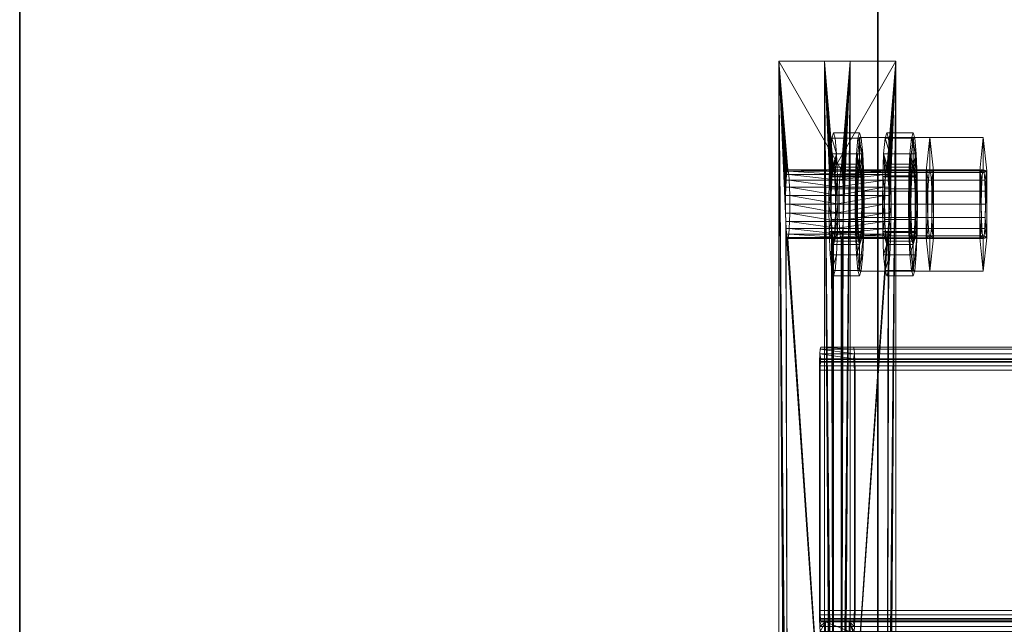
# Model space of a CAD drawing. Extents: x -0.3 to 41.3, y 0 to 17.8.
# Tile 562 of 625: x 30.996 to 31.168, y 14.431 to 14.537. Entities that reach past the tile are written whole.
import ezdxf

# ---------------------------------------------------------------- set-up
doc = ezdxf.new("R2010")
doc.units = 0
doc.header["$MEASUREMENT"] = 0
for name, color, linetype, lineweight in [('ANILHAS', 135, 'Continuous', 0), ('PLACAS_DE_BASE', 144, 'Continuous', 0), ('PORCAS', 157, 'Continuous', 0), ('VIGA_METALICA', 106, 'Continuous', 0)]:
    doc.layers.add(name, color=color, linetype=linetype, lineweight=lineweight)
doc.layers.add('V133', color=7, linetype='Continuous')
doc.layers.add('V236', color=7, linetype='Continuous')

msp = doc.modelspace()

# ---------------------------------------------------------------- linework, layer by layer
at = {"layer": 'V133', "color": 252, "true_color": 0x838383}
for points, invisible_edges in [([(31.14564, 16.93691, 196.55001), (30.99564, 16.93691, 196.55001), (30.99564, 11.91714, 196.55001)], 12), ([(31.14564, 16.93691, 196.00001), (30.99564, 16.93691, 196.00001), (30.99564, 11.91714, 196.00001)], 12), ([(31.14564, 16.93691, 196.55001), (30.99564, 11.91714, 196.55001), (31.14564, 11.91714, 196.55001)], 9), ([(31.14564, 16.93691, 196.00001), (30.99564, 11.91714, 196.00001), (31.14564, 11.91714, 196.00001)], 9)]:
    msp.add_3dface(points, dxfattribs=dict(at, invisible_edges=invisible_edges))
for points in [[(30.99564, 16.93691, 196.55001), (30.99564, 11.91714, 196.55001), (30.99564, 11.91714, 196.00001), (30.99564, 16.93691, 196.00001)], [(31.14564, 11.91714, 196.55001), (31.14564, 16.93691, 196.55001), (31.14564, 16.93691, 196.00001), (31.14564, 11.91714, 196.00001)]]:
    msp.add_3dface(points, dxfattribs=at)
at = {"layer": 'V236', "color": 252, "true_color": 0x838383}
for points, invisible_edges in [([(31.14564, 16.93691, 199.8), (30.99564, 16.93691, 199.8), (30.99564, 11.91714, 199.8)], 12), ([(31.14564, 16.93691, 199.1), (30.99564, 16.93691, 199.1), (30.99564, 11.91714, 199.1)], 12), ([(31.14564, 16.93691, 199.8), (30.99564, 11.91714, 199.8), (31.14564, 11.91714, 199.8)], 9), ([(31.14564, 16.93691, 199.1), (30.99564, 11.91714, 199.1), (31.14564, 11.91714, 199.1)], 9)]:
    msp.add_3dface(points, dxfattribs=dict(at, invisible_edges=invisible_edges))
for points in [[(30.99564, 16.93691, 199.8), (30.99564, 11.91714, 199.8), (30.99564, 11.91714, 199.1), (30.99564, 16.93691, 199.1)], [(31.14564, 11.91714, 199.8), (31.14564, 16.93691, 199.8), (31.14564, 16.93691, 199.1), (31.14564, 11.91714, 199.1)]]:
    msp.add_3dface(points, dxfattribs=at)

# ---------------------------------------------------------------- meshes
at = {"layer": 'ANILHAS'}
mesh = msp.add_polyface(dxfattribs=at)
corners = [(31.1371, 14.50481, 199.39502), (31.13716, 14.50003, 199.39407), (31.13716, 14.50959, 199.39407), (31.13733, 14.49597, 199.39137), (31.13733, 14.51365, 199.39137), (31.13745, 14.50481, 199.38953), (31.13748, 14.50213, 199.389), (31.13748, 14.50749, 199.389), (31.13757, 14.49986, 199.38749), (31.13757, 14.50976, 199.38749), (31.13759, 14.49326, 199.38732), (31.13759, 14.51636, 199.38732), (31.13772, 14.49834, 199.38522), (31.13772, 14.51128, 199.38522), (31.13788, 14.49231, 199.38255), (31.13788, 14.49781, 199.38255), (31.13788, 14.51181, 199.38255), (31.13788, 14.51731, 199.38255), (31.13805, 14.49834, 199.37987), (31.13805, 14.51128, 199.37987), (31.13818, 14.49326, 199.37777), (31.13818, 14.51636, 199.37777), (31.13819, 14.49986, 199.37761), (31.13819, 14.50976, 199.37761), (31.13829, 14.50213, 199.37609), (31.13829, 14.50749, 199.37609), (31.13832, 14.50481, 199.37556), (31.13843, 14.49597, 199.37372), (31.13843, 14.51365, 199.37372), (31.1386, 14.50003, 199.37102), (31.1386, 14.50959, 199.37102), (31.13866, 14.50481, 199.37007), (31.1417, 14.50481, 199.39531), (31.14175, 14.50003, 199.39436), (31.14175, 14.50959, 199.39436), (31.14192, 14.49597, 199.39165), (31.14192, 14.51365, 199.39165), (31.14204, 14.50481, 199.38982), (31.14207, 14.50213, 199.38929), (31.14207, 14.50749, 199.38929), (31.14217, 14.49986, 199.38777), (31.14217, 14.50976, 199.38777), (31.14218, 14.49326, 199.3876), (31.14218, 14.51636, 199.3876), (31.14231, 14.49834, 199.38551), (31.14231, 14.51128, 199.38551), (31.14247, 14.49231, 199.38283), (31.14247, 14.49781, 199.38283), (31.14247, 14.51181, 199.38283), (31.14247, 14.51731, 199.38283), (31.14264, 14.49834, 199.38016), (31.14264, 14.51128, 199.38016), (31.14277, 14.49326, 199.37806), (31.14277, 14.51636, 199.37806), (31.14278, 14.49986, 199.37789), (31.14278, 14.50976, 199.37789), (31.14288, 14.50213, 199.37637), (31.14288, 14.50749, 199.37637), (31.14291, 14.50481, 199.37585), (31.14302, 14.49597, 199.37401), (31.14302, 14.51365, 199.37401), (31.14319, 14.50003, 199.3713), (31.14319, 14.50959, 199.3713), (31.14325, 14.50481, 199.37036)]
mesh.append_faces([[corners[k] for k in face] for face in [(17, 11, 43, 49), (11, 4, 36, 43), (4, 2, 34, 36), (2, 0, 32, 34), (0, 1, 33, 32), (1, 3, 35, 33), (3, 10, 42, 35), (10, 14, 46, 42), (14, 20, 52, 46), (20, 27, 59, 52), (27, 29, 61, 59), (29, 31, 63, 61), (31, 30, 62, 63), (30, 28, 60, 62), (28, 21, 53, 60), (21, 17, 49, 53), (16, 19, 51, 48), (19, 23, 55, 51), (23, 25, 57, 55), (25, 26, 58, 57), (26, 24, 56, 58), (24, 22, 54, 56), (22, 18, 50, 54), (18, 15, 47, 50), (15, 12, 44, 47), (12, 8, 40, 44), (8, 6, 38, 40), (6, 5, 37, 38), (5, 7, 39, 37), (7, 9, 41, 39), (9, 13, 45, 41), (13, 16, 48, 45)]])
mesh.append_faces([[corners[k] for k in face] for face in [(10, 20, 14), (21, 11, 17), (52, 42, 46), (43, 53, 49)]], dxfattribs={"vtx0": -1})
mesh.append_faces([[corners[k] for k in face] for face in [(1, 15, 3), (15, 1, 12), (12, 1, 8), (8, 1, 6), (6, 0, 5), (5, 0, 7), (7, 2, 9), (9, 4, 13), (13, 4, 16), (20, 10, 27), (27, 3, 29), (29, 24, 31), (31, 26, 30), (30, 23, 28), (28, 11, 21), (42, 59, 35), (47, 61, 50), (50, 61, 54), (54, 61, 56), (56, 63, 58), (58, 62, 57), (57, 62, 55), (55, 60, 51), (51, 60, 48), (36, 60, 43), (33, 38, 32), (32, 39, 34), (34, 41, 36)]], dxfattribs={"vtx0": -1, "vtx1": -1})
mesh.append_faces([[corners[k] for k in face] for face in [(29, 3, 15), (28, 16, 4), (35, 61, 47), (48, 60, 36)]], dxfattribs={"vtx0": -1, "vtx1": -1, "vtx2": -1})
mesh.append_faces([[corners[k] for k in face] for face in [(6, 1, 0), (7, 0, 2), (9, 2, 4), (27, 10, 3), (29, 15, 18), (29, 18, 22), (29, 22, 24), (31, 24, 26), (30, 26, 25), (30, 25, 23), (28, 23, 19), (28, 19, 16), (28, 4, 11), (42, 52, 59), (35, 59, 61), (56, 61, 63), (58, 63, 62), (55, 62, 60), (43, 60, 53), (47, 33, 35), (33, 47, 44), (33, 44, 40), (33, 40, 38), (32, 38, 37), (32, 37, 39), (34, 39, 41), (36, 41, 45), (36, 45, 48)]], dxfattribs={"vtx0": -1, "vtx2": -1})
mesh = msp.add_polyface(dxfattribs=at)
corners = [(31.14645, 14.50481, 199.24531), (31.14651, 14.50003, 199.24436), (31.14651, 14.50959, 199.24436), (31.14667, 14.49597, 199.24166), (31.14667, 14.51365, 199.24166), (31.14679, 14.50481, 199.23982), (31.14682, 14.50213, 199.23929), (31.14682, 14.50749, 199.23929), (31.14692, 14.49986, 199.23778), (31.14692, 14.50976, 199.23778), (31.14693, 14.49326, 199.23761), (31.14693, 14.51636, 199.23761), (31.14706, 14.49834, 199.23551), (31.14706, 14.51128, 199.23551), (31.14722, 14.49231, 199.23284), (31.14722, 14.49781, 199.23284), (31.14722, 14.51181, 199.23284), (31.14722, 14.51731, 199.23284), (31.14739, 14.49834, 199.23016), (31.14739, 14.51128, 199.23016), (31.14752, 14.49326, 199.22807), (31.14752, 14.51636, 199.22807), (31.14753, 14.49986, 199.2279), (31.14753, 14.50976, 199.2279), (31.14763, 14.50213, 199.22638), (31.14763, 14.50749, 199.22638), (31.14766, 14.50481, 199.22585), (31.14778, 14.49597, 199.22401), (31.14778, 14.51365, 199.22401), (31.14794, 14.50003, 199.22131), (31.14794, 14.50959, 199.22131), (31.148, 14.50481, 199.22036), (31.15104, 14.50481, 199.2456), (31.1511, 14.50003, 199.24465), (31.1511, 14.50959, 199.24465), (31.15127, 14.49597, 199.24195), (31.15127, 14.51365, 199.24195), (31.15138, 14.50481, 199.24011), (31.15141, 14.50213, 199.23958), (31.15141, 14.50749, 199.23958), (31.15151, 14.49986, 199.23806), (31.15151, 14.50976, 199.23806), (31.15152, 14.49326, 199.23789), (31.15152, 14.51636, 199.23789), (31.15165, 14.49834, 199.2358), (31.15165, 14.51128, 199.2358), (31.15182, 14.49231, 199.23312), (31.15182, 14.49781, 199.23312), (31.15182, 14.51181, 199.23312), (31.15182, 14.51731, 199.23312), (31.15198, 14.49834, 199.23045), (31.15198, 14.51128, 199.23045), (31.15211, 14.49326, 199.22835), (31.15211, 14.51636, 199.22835), (31.15212, 14.49986, 199.22818), (31.15212, 14.50976, 199.22818), (31.15222, 14.50213, 199.22667), (31.15222, 14.50749, 199.22667), (31.15225, 14.50481, 199.22614), (31.15237, 14.49597, 199.2243), (31.15237, 14.51365, 199.2243), (31.15253, 14.50003, 199.2216), (31.15253, 14.50959, 199.2216), (31.15259, 14.50481, 199.22065)]
mesh.append_faces([[corners[k] for k in face] for face in [(17, 11, 43, 49), (11, 4, 36, 43), (4, 2, 34, 36), (2, 0, 32, 34), (0, 1, 33, 32), (1, 3, 35, 33), (3, 10, 42, 35), (10, 14, 46, 42), (14, 20, 52, 46), (20, 27, 59, 52), (27, 29, 61, 59), (29, 31, 63, 61), (31, 30, 62, 63), (30, 28, 60, 62), (28, 21, 53, 60), (21, 17, 49, 53), (16, 19, 51, 48), (19, 23, 55, 51), (23, 25, 57, 55), (25, 26, 58, 57), (26, 24, 56, 58), (24, 22, 54, 56), (22, 18, 50, 54), (18, 15, 47, 50), (15, 12, 44, 47), (12, 8, 40, 44), (8, 6, 38, 40), (6, 5, 37, 38), (5, 7, 39, 37), (7, 9, 41, 39), (9, 13, 45, 41), (13, 16, 48, 45)]])
mesh.append_faces([[corners[k] for k in face] for face in [(10, 20, 14), (21, 11, 17), (52, 42, 46), (43, 53, 49)]], dxfattribs={"vtx0": -1})
mesh.append_faces([[corners[k] for k in face] for face in [(1, 15, 3), (15, 1, 12), (12, 1, 8), (8, 1, 6), (6, 0, 5), (5, 0, 7), (7, 2, 9), (9, 4, 13), (13, 4, 16), (20, 10, 27), (27, 3, 29), (29, 24, 31), (31, 26, 30), (30, 23, 28), (28, 11, 21), (42, 59, 35), (47, 61, 50), (50, 61, 54), (54, 61, 56), (56, 63, 58), (58, 62, 57), (57, 62, 55), (55, 60, 51), (51, 60, 48), (36, 60, 43), (33, 38, 32), (32, 39, 34), (34, 41, 36)]], dxfattribs={"vtx0": -1, "vtx1": -1})
mesh.append_faces([[corners[k] for k in face] for face in [(29, 3, 15), (28, 16, 4), (35, 61, 47), (48, 60, 36)]], dxfattribs={"vtx0": -1, "vtx1": -1, "vtx2": -1})
mesh.append_faces([[corners[k] for k in face] for face in [(6, 1, 0), (7, 0, 2), (9, 2, 4), (27, 10, 3), (29, 15, 18), (29, 18, 22), (29, 22, 24), (31, 24, 26), (30, 26, 25), (30, 25, 23), (28, 23, 19), (28, 19, 16), (28, 4, 11), (42, 52, 59), (35, 59, 61), (56, 61, 63), (58, 63, 62), (55, 62, 60), (43, 60, 53), (47, 33, 35), (33, 47, 44), (33, 44, 40), (33, 40, 38), (32, 38, 37), (32, 37, 39), (34, 39, 41), (36, 41, 45), (36, 45, 48)]], dxfattribs={"vtx0": -1, "vtx2": -1})
at = {"layer": 'PLACAS_DE_BASE'}
mesh = msp.add_polyface(dxfattribs=at)
corners = [(31.12953, 14.35481, 199.38804), (31.12834, 14.32981, 199.407), (31.12834, 14.52981, 199.407), (31.12954, 14.35636, 199.38784), (31.12958, 14.35781, 199.38724), (31.12964, 14.35905, 199.38629), (31.12971, 14.36001, 199.38505), (31.1298, 14.36061, 199.3836), (31.1299, 14.36081, 199.38205), (31.12964, 14.50057, 199.38629), (31.13924, 14.36081, 199.23234), (31.1408, 14.32981, 199.20739), (31.13962, 14.35481, 199.22636), (31.1408, 14.52981, 199.20739), (31.1396, 14.35636, 199.22656), (31.13957, 14.35781, 199.22716), (31.13951, 14.35905, 199.22811), (31.13943, 14.36001, 199.22935), (31.13934, 14.36061, 199.23079), (31.13915, 14.36061, 199.23389), (31.13, 14.36061, 199.3805), (31.1476, 14.35481, 199.22685), (31.14878, 14.32981, 199.20789), (31.14878, 14.52981, 199.20789), (31.14759, 14.35636, 199.22706), (31.14755, 14.35781, 199.22766), (31.14749, 14.35905, 199.22861), (31.14741, 14.36001, 199.22985), (31.14732, 14.36061, 199.23129), (31.14723, 14.36081, 199.23284), (31.14749, 14.50057, 199.22861), (31.13789, 14.36081, 199.38255), (31.13633, 14.32981, 199.4075), (31.13751, 14.35481, 199.38854), (31.13633, 14.52981, 199.4075), (31.13752, 14.35636, 199.38833), (31.13756, 14.35781, 199.38774), (31.13762, 14.35905, 199.38678), (31.1377, 14.36001, 199.38554), (31.13779, 14.36061, 199.3841), (31.13798, 14.36061, 199.381), (31.14713, 14.36061, 199.23439)]
mesh.append_faces([[corners[k] for k in face] for face in [(11, 13, 23, 22), (10, 18, 28, 29), (19, 10, 29, 41), (8, 20, 40, 31), (7, 8, 31, 39)]])
mesh.append_faces([[corners[k] for k in face] for face in [(0, 2, 3), (3, 2, 4), (4, 2, 5), (5, 2, 6), (6, 2, 7), (7, 2, 8), (11, 12, 13), (19, 8, 10), (21, 23, 24), (24, 23, 25), (25, 23, 26), (26, 23, 27), (27, 23, 28), (28, 23, 29), (32, 33, 34), (40, 29, 31)]], dxfattribs={"vtx0": -1, "vtx1": -1})
mesh.append_faces([[corners[k] for k in face] for face in [(8, 9, 10), (29, 30, 31)]], dxfattribs={"vtx0": -1, "vtx1": -1, "vtx2": -1})
mesh.append_faces([[corners[k] for k in face] for face in [(0, 1, 2), (13, 12, 14), (13, 14, 15), (13, 15, 16), (13, 16, 17), (13, 17, 18), (13, 18, 10), (19, 20, 8), (21, 22, 23), (34, 33, 35), (34, 35, 36), (34, 36, 37), (34, 37, 38), (34, 38, 39), (34, 39, 31), (40, 41, 29)]], dxfattribs={"vtx0": -1, "vtx2": -1})
mesh = msp.add_polyface(dxfattribs=at)
corners = [(31.1299, 14.36081, 199.38205), (31.12834, 14.52981, 199.407), (31.12958, 14.50181, 199.38724), (31.12964, 14.50057, 199.38629), (31.13924, 14.36081, 199.23234), (31.12971, 14.49961, 199.38505), (31.1298, 14.49901, 199.3836), (31.1299, 14.49881, 199.38205), (31.1408, 14.52981, 199.20739), (31.13957, 14.50181, 199.22716), (31.13951, 14.50057, 199.22811), (31.13943, 14.49961, 199.22935), (31.13934, 14.49901, 199.23079), (31.13924, 14.49881, 199.23234), (31.13, 14.49901, 199.3805), (31.13915, 14.49901, 199.23389), (31.13009, 14.49961, 199.37906), (31.13906, 14.49961, 199.23534), (31.14723, 14.36081, 199.23284), (31.14878, 14.52981, 199.20789), (31.14755, 14.50181, 199.22766), (31.14749, 14.50057, 199.22861), (31.13789, 14.36081, 199.38255), (31.14741, 14.49961, 199.22985), (31.14732, 14.49901, 199.23129), (31.14723, 14.49881, 199.23284), (31.13633, 14.52981, 199.4075), (31.13756, 14.50181, 199.38774), (31.13762, 14.50057, 199.38678), (31.1377, 14.49961, 199.38554), (31.13779, 14.49901, 199.3841), (31.13789, 14.49881, 199.38255), (31.14713, 14.49901, 199.23439), (31.13798, 14.49901, 199.381), (31.14704, 14.49961, 199.23584), (31.13807, 14.49961, 199.37956), (31.12834, 14.32981, 199.407), (31.13633, 14.32981, 199.4075)]
mesh.append_faces([[corners[k] for k in face] for face in [(1, 36, 37, 26), (11, 12, 24, 23), (12, 13, 25, 24), (13, 15, 32, 25), (15, 17, 34, 32), (16, 14, 33, 35), (14, 7, 31, 33), (7, 6, 30, 31), (6, 5, 29, 30)]])
mesh.append_faces([[corners[k] for k in face] for face in [(9, 4, 10), (10, 4, 11), (11, 4, 12), (12, 4, 13), (14, 13, 7), (13, 14, 15), (15, 16, 17), (27, 22, 28), (28, 22, 29), (29, 22, 30), (30, 22, 31), (32, 31, 25), (31, 32, 33), (33, 34, 35)]], dxfattribs={"vtx0": -1, "vtx1": -1})
mesh.append_faces([[corners[k] for k in face] for face in [(0, 1, 2), (8, 4, 9), (13, 4, 7), (18, 19, 20), (26, 22, 27), (31, 22, 25)]], dxfattribs={"vtx0": -1, "vtx1": -1, "vtx2": -1})
mesh.append_faces([[corners[k] for k in face] for face in [(0, 2, 3), (4, 3, 5), (4, 5, 6), (4, 6, 7), (15, 14, 16), (18, 20, 21), (22, 21, 23), (22, 23, 24), (22, 24, 25), (33, 32, 34)]], dxfattribs={"vtx0": -1, "vtx2": -1})
mesh = msp.add_polyface(dxfattribs=at)
corners = [(31.12958, 14.50181, 199.38724), (31.12834, 14.52981, 199.407), (31.12954, 14.50326, 199.38784), (31.12953, 14.50481, 199.38804), (31.12954, 14.50636, 199.38784), (31.12958, 14.50781, 199.38724), (31.12964, 14.50905, 199.38629), (31.12971, 14.51001, 199.38505), (31.1298, 14.51061, 199.3836), (31.1299, 14.51081, 199.38205), (31.13924, 14.51081, 199.23234), (31.1408, 14.52981, 199.20739), (31.13957, 14.50181, 199.22716), (31.1396, 14.50326, 199.22656), (31.13962, 14.50481, 199.22636), (31.1396, 14.50636, 199.22656), (31.13957, 14.50781, 199.22716), (31.13951, 14.50905, 199.22811), (31.13943, 14.51001, 199.22935), (31.13934, 14.51061, 199.23079), (31.13915, 14.51061, 199.23389), (31.14755, 14.50181, 199.22766), (31.14878, 14.52981, 199.20789), (31.14759, 14.50326, 199.22706), (31.1476, 14.50481, 199.22685), (31.14759, 14.50636, 199.22706), (31.14755, 14.50781, 199.22766), (31.14749, 14.50905, 199.22861), (31.14741, 14.51001, 199.22985), (31.14732, 14.51061, 199.23129), (31.14723, 14.51081, 199.23284), (31.13789, 14.51081, 199.38255), (31.13633, 14.52981, 199.4075), (31.13756, 14.50181, 199.38774), (31.13752, 14.50326, 199.38833), (31.13751, 14.50481, 199.38854), (31.13752, 14.50636, 199.38833), (31.13756, 14.50781, 199.38774), (31.13762, 14.50905, 199.38678), (31.1377, 14.51001, 199.38554), (31.13779, 14.51061, 199.3841), (31.13798, 14.51061, 199.381)]
mesh.append_faces([[corners[k] for k in face] for face in [(11, 1, 32, 22)]])
mesh.append_faces([[corners[k] for k in face] for face in [(0, 1, 2), (2, 1, 3), (3, 1, 4), (4, 1, 5), (5, 1, 6), (6, 1, 7), (7, 1, 8), (8, 1, 9), (11, 10, 1), (20, 9, 10), (21, 22, 23), (23, 22, 24), (24, 22, 25), (25, 22, 26), (26, 22, 27), (27, 22, 28), (28, 22, 29), (29, 22, 30), (32, 31, 22), (41, 30, 31)]], dxfattribs={"vtx0": -1, "vtx1": -1})
mesh.append_faces([[corners[k] for k in face] for face in [(9, 1, 10), (30, 22, 31)]], dxfattribs={"vtx0": -1, "vtx1": -1, "vtx2": -1})
mesh.append_faces([[corners[k] for k in face] for face in [(11, 12, 13), (11, 13, 14), (11, 14, 15), (11, 15, 16), (11, 16, 17), (11, 17, 18), (11, 18, 19), (11, 19, 10), (32, 33, 34), (32, 34, 35), (32, 35, 36), (32, 36, 37), (32, 37, 38), (32, 38, 39), (32, 39, 40), (32, 40, 31)]], dxfattribs={"vtx0": -1, "vtx2": -1})
mesh = msp.add_polyface(dxfattribs=at)
corners = [(31.13888, 14.50636, 199.23813), (31.13026, 14.50636, 199.37627), (31.13022, 14.50781, 199.37687), (31.13892, 14.50781, 199.23753), (31.13017, 14.50905, 199.37782), (31.13898, 14.50905, 199.23658), (31.13009, 14.51001, 199.37906), (31.13906, 14.51001, 199.23534), (31.13, 14.51061, 199.3805), (31.13915, 14.51061, 199.23389), (31.1299, 14.51081, 199.38205), (31.13826, 14.50481, 199.37656), (31.14687, 14.50636, 199.23863), (31.13825, 14.50636, 199.37677), (31.1469, 14.50781, 199.23803), (31.13821, 14.50781, 199.37736), (31.14696, 14.50905, 199.23708), (31.13815, 14.50905, 199.37832), (31.14704, 14.51001, 199.23584), (31.13807, 14.51001, 199.37956), (31.14713, 14.51061, 199.23439), (31.13798, 14.51061, 199.381), (31.14723, 14.51081, 199.23284), (31.13924, 14.51081, 199.23234), (31.13934, 14.51061, 199.23079), (31.14732, 14.51061, 199.23129), (31.13943, 14.51001, 199.22935), (31.14741, 14.51001, 199.22985), (31.13951, 14.50905, 199.22811), (31.14749, 14.50905, 199.22861), (31.13957, 14.50781, 199.22716), (31.14755, 14.50781, 199.22766), (31.1396, 14.50636, 199.22656), (31.14759, 14.50636, 199.22706), (31.13789, 14.51081, 199.38255), (31.12954, 14.50636, 199.38784), (31.12958, 14.50781, 199.38724), (31.13756, 14.50781, 199.38774), (31.13752, 14.50636, 199.38833), (31.12964, 14.50905, 199.38629), (31.13762, 14.50905, 199.38678), (31.12971, 14.51001, 199.38505), (31.1377, 14.51001, 199.38554), (31.1298, 14.51061, 199.3836), (31.13779, 14.51061, 199.3841)]
mesh.append_faces([[corners[k] for k in face] for face in [(23, 24, 25, 22), (24, 26, 27, 25), (26, 28, 29, 27), (28, 30, 31, 29), (30, 32, 33, 31), (0, 3, 14, 12), (3, 5, 16, 14), (5, 7, 18, 16), (7, 9, 20, 18), (9, 23, 22, 20), (10, 8, 21, 34), (8, 6, 19, 21), (6, 4, 17, 19), (4, 2, 15, 17), (2, 1, 13, 15), (35, 36, 37, 38), (36, 39, 40, 37), (39, 41, 42, 40), (41, 43, 44, 42), (43, 10, 34, 44)]])
mesh.append_faces([[corners[k] for k in face] for face in [(0, 2, 3), (3, 4, 5), (5, 6, 7), (7, 8, 9), (11, 12, 13), (13, 14, 15), (15, 16, 17), (17, 18, 19), (19, 20, 21)]], dxfattribs={"vtx0": -1, "vtx1": -1})
mesh.append_faces([[corners[k] for k in face] for face in [(0, 1, 2), (3, 2, 4), (5, 4, 6), (7, 6, 8), (9, 8, 10), (13, 12, 14), (15, 14, 16), (17, 16, 18), (19, 18, 20), (21, 20, 22)]], dxfattribs={"vtx0": -1, "vtx2": -1})
mesh = msp.add_polyface(dxfattribs=at)
corners = [(31.13906, 14.49961, 199.23534), (31.13009, 14.49961, 199.37906), (31.13017, 14.50057, 199.37782), (31.13898, 14.50057, 199.23658), (31.13022, 14.50181, 199.37687), (31.13892, 14.50181, 199.23753), (31.13026, 14.50326, 199.37627), (31.13888, 14.50326, 199.23813), (31.13027, 14.50481, 199.37606), (31.13887, 14.50481, 199.23833), (31.13026, 14.50636, 199.37627), (31.13888, 14.50636, 199.23813), (31.13807, 14.49961, 199.37956), (31.14704, 14.49961, 199.23584), (31.14696, 14.50057, 199.23708), (31.13815, 14.50057, 199.37832), (31.1469, 14.50181, 199.23803), (31.13821, 14.50181, 199.37736), (31.14687, 14.50326, 199.23863), (31.13825, 14.50326, 199.37677), (31.14685, 14.50481, 199.23883), (31.13826, 14.50481, 199.37656), (31.14687, 14.50636, 199.23863), (31.1396, 14.50636, 199.22656), (31.13962, 14.50481, 199.22636), (31.1476, 14.50481, 199.22685), (31.14759, 14.50636, 199.22706), (31.1396, 14.50326, 199.22656), (31.14759, 14.50326, 199.22706), (31.13957, 14.50181, 199.22716), (31.14755, 14.50181, 199.22766), (31.13951, 14.50057, 199.22811), (31.14749, 14.50057, 199.22861), (31.13943, 14.49961, 199.22935), (31.14741, 14.49961, 199.22985), (31.13825, 14.50636, 199.37677), (31.12971, 14.49961, 199.38505), (31.12964, 14.50057, 199.38629), (31.13762, 14.50057, 199.38678), (31.1377, 14.49961, 199.38554), (31.12958, 14.50181, 199.38724), (31.13756, 14.50181, 199.38774), (31.12954, 14.50326, 199.38784), (31.13752, 14.50326, 199.38833), (31.12953, 14.50481, 199.38804), (31.13751, 14.50481, 199.38854), (31.12954, 14.50636, 199.38784), (31.13752, 14.50636, 199.38833)]
mesh.append_faces([[corners[k] for k in face] for face in [(23, 24, 25, 26), (24, 27, 28, 25), (27, 29, 30, 28), (29, 31, 32, 30), (31, 33, 34, 32), (0, 3, 14, 13), (3, 5, 16, 14), (5, 7, 18, 16), (7, 9, 20, 18), (9, 11, 22, 20), (10, 8, 21, 35), (8, 6, 19, 21), (6, 4, 17, 19), (4, 2, 15, 17), (2, 1, 12, 15), (36, 37, 38, 39), (37, 40, 41, 38), (40, 42, 43, 41), (42, 44, 45, 43), (44, 46, 47, 45)]])
mesh.append_faces([[corners[k] for k in face] for face in [(0, 2, 3), (3, 4, 5), (5, 6, 7), (7, 8, 9), (9, 10, 11), (12, 14, 15), (15, 16, 17), (17, 18, 19), (19, 20, 21)]], dxfattribs={"vtx0": -1, "vtx1": -1})
mesh.append_faces([[corners[k] for k in face] for face in [(0, 1, 2), (3, 2, 4), (5, 4, 6), (7, 6, 8), (9, 8, 10), (12, 13, 14), (15, 14, 16), (17, 16, 18), (19, 18, 20), (21, 20, 22)]], dxfattribs={"vtx0": -1, "vtx2": -1})
at = {"layer": 'PORCAS'}
mesh = msp.add_polyface(dxfattribs=at)
corners = [(31.14184, 14.49897, 199.39292), (31.14184, 14.51065, 199.39292), (31.1421, 14.50481, 199.38882), (31.14213, 14.50251, 199.38836), (31.14213, 14.50711, 199.38836), (31.14221, 14.50057, 199.38706), (31.14221, 14.50905, 199.38706), (31.14233, 14.49927, 199.38513), (31.14233, 14.51035, 199.38513), (31.14247, 14.49314, 199.38283), (31.14247, 14.49881, 199.38283), (31.14247, 14.51081, 199.38283), (31.14247, 14.51649, 199.38283), (31.14262, 14.49927, 199.38054), (31.14262, 14.51035, 199.38054), (31.14274, 14.50057, 199.3786), (31.14274, 14.50905, 199.3786), (31.14282, 14.50251, 199.3773), (31.14282, 14.50711, 199.3773), (31.14285, 14.50481, 199.37684), (31.1431, 14.49897, 199.37274), (31.1431, 14.51065, 199.37274), (31.15412, 14.49897, 199.39369), (31.15412, 14.51065, 199.39369), (31.15438, 14.50481, 199.38959), (31.15441, 14.50251, 199.38913), (31.15441, 14.50711, 199.38913), (31.15449, 14.50057, 199.38783), (31.15449, 14.50905, 199.38783), (31.15461, 14.49927, 199.38589), (31.15461, 14.51035, 199.38589), (31.15475, 14.49314, 199.3836), (31.15475, 14.49881, 199.3836), (31.15475, 14.51081, 199.3836), (31.15475, 14.51649, 199.3836), (31.15489, 14.49927, 199.3813), (31.15489, 14.51035, 199.3813), (31.15501, 14.50057, 199.37937), (31.15501, 14.50905, 199.37937), (31.1551, 14.50251, 199.37807), (31.1551, 14.50711, 199.37807), (31.15512, 14.50481, 199.37761), (31.15538, 14.49897, 199.37351), (31.15538, 14.51065, 199.37351)]
mesh.append_faces([[corners[k] for k in face] for face in [(12, 1, 23, 34), (1, 0, 22, 23), (0, 9, 31, 22), (9, 20, 42, 31), (20, 21, 43, 42), (21, 12, 34, 43), (11, 14, 36, 33), (14, 16, 38, 36), (16, 18, 40, 38), (18, 19, 41, 40), (19, 17, 39, 41), (17, 15, 37, 39), (15, 13, 35, 37), (13, 10, 32, 35), (10, 7, 29, 32), (7, 5, 27, 29), (5, 3, 25, 27), (3, 2, 24, 25), (2, 4, 26, 24), (4, 6, 28, 26), (6, 8, 30, 28), (8, 11, 33, 30)]])
mesh.append_faces([[corners[k] for k in face] for face in [(0, 10, 9), (10, 0, 7), (7, 0, 5), (5, 0, 3), (3, 1, 2), (2, 1, 4), (4, 1, 6), (6, 1, 8), (8, 1, 11), (20, 17, 21), (21, 11, 12), (42, 32, 31), (32, 42, 35), (35, 42, 37), (37, 42, 39), (39, 43, 41), (41, 43, 40), (40, 43, 38), (38, 43, 36), (36, 43, 33), (22, 25, 23), (23, 33, 34)]], dxfattribs={"vtx0": -1, "vtx1": -1})
mesh.append_faces([[corners[k] for k in face] for face in [(3, 0, 1), (11, 1, 12), (10, 20, 9), (20, 10, 13), (20, 13, 15), (20, 15, 17), (21, 17, 19), (21, 19, 18), (21, 18, 16), (21, 16, 14), (21, 14, 11), (39, 42, 43), (33, 43, 34), (32, 22, 31), (22, 32, 29), (22, 29, 27), (22, 27, 25), (23, 25, 24), (23, 24, 26), (23, 26, 28), (23, 28, 30), (23, 30, 33)]], dxfattribs={"vtx0": -1, "vtx2": -1})
mesh = msp.add_polyface(dxfattribs=at)
corners = [(31.15119, 14.49897, 199.24321), (31.15119, 14.51065, 199.24321), (31.15144, 14.50481, 199.23911), (31.15147, 14.50251, 199.23865), (31.15147, 14.50711, 199.23865), (31.15155, 14.50057, 199.23735), (31.15155, 14.50905, 199.23735), (31.15167, 14.49927, 199.23542), (31.15167, 14.51035, 199.23542), (31.15182, 14.49314, 199.23312), (31.15182, 14.49881, 199.23312), (31.15182, 14.51081, 199.23312), (31.15182, 14.51649, 199.23312), (31.15196, 14.49927, 199.23083), (31.15196, 14.51035, 199.23083), (31.15208, 14.50057, 199.22889), (31.15208, 14.50905, 199.22889), (31.15216, 14.50251, 199.22759), (31.15216, 14.50711, 199.22759), (31.15219, 14.50481, 199.22713), (31.15245, 14.49897, 199.22303), (31.15245, 14.51065, 199.22303), (31.16346, 14.49897, 199.24398), (31.16346, 14.51065, 199.24398), (31.16372, 14.50481, 199.23988), (31.16375, 14.50251, 199.23942), (31.16375, 14.50711, 199.23942), (31.16383, 14.50057, 199.23812), (31.16383, 14.50905, 199.23812), (31.16395, 14.49927, 199.23618), (31.16395, 14.51035, 199.23618), (31.16409, 14.49314, 199.23389), (31.16409, 14.49881, 199.23389), (31.16409, 14.51081, 199.23389), (31.16409, 14.51649, 199.23389), (31.16423, 14.49927, 199.23159), (31.16423, 14.51035, 199.23159), (31.16436, 14.50057, 199.22966), (31.16436, 14.50905, 199.22966), (31.16444, 14.50251, 199.22836), (31.16444, 14.50711, 199.22836), (31.16447, 14.50481, 199.2279), (31.16472, 14.49897, 199.2238), (31.16472, 14.51065, 199.2238)]
mesh.append_faces([[corners[k] for k in face] for face in [(12, 1, 23, 34), (1, 0, 22, 23), (0, 9, 31, 22), (9, 20, 42, 31), (20, 21, 43, 42), (21, 12, 34, 43), (11, 14, 36, 33), (14, 16, 38, 36), (16, 18, 40, 38), (18, 19, 41, 40), (19, 17, 39, 41), (17, 15, 37, 39), (15, 13, 35, 37), (13, 10, 32, 35), (10, 7, 29, 32), (7, 5, 27, 29), (5, 3, 25, 27), (3, 2, 24, 25), (2, 4, 26, 24), (4, 6, 28, 26), (6, 8, 30, 28), (8, 11, 33, 30)]])
mesh.append_faces([[corners[k] for k in face] for face in [(0, 10, 9), (10, 0, 7), (7, 0, 5), (5, 0, 3), (3, 1, 2), (2, 1, 4), (4, 1, 6), (6, 1, 8), (8, 1, 11), (20, 17, 21), (21, 11, 12), (42, 32, 31), (32, 42, 35), (35, 42, 37), (37, 42, 39), (39, 43, 41), (41, 43, 40), (40, 43, 38), (38, 43, 36), (36, 43, 33), (22, 25, 23), (23, 33, 34)]], dxfattribs={"vtx0": -1, "vtx1": -1})
mesh.append_faces([[corners[k] for k in face] for face in [(3, 0, 1), (11, 1, 12), (10, 20, 9), (20, 10, 13), (20, 13, 15), (20, 15, 17), (21, 17, 19), (21, 19, 18), (21, 18, 16), (21, 16, 14), (21, 14, 11), (39, 42, 43), (33, 43, 34), (32, 22, 31), (22, 32, 29), (22, 29, 27), (22, 27, 25), (23, 25, 24), (23, 24, 26), (23, 26, 28), (23, 28, 30), (23, 30, 33)]], dxfattribs={"vtx0": -1, "vtx2": -1})
at = {"layer": 'VIGA_METALICA'}
mesh = msp.add_polyface(dxfattribs=at)
corners = [(31.13545, 14.38381, 199.35735), (31.13545, 14.42581, 199.35735), (31.13545, 14.43381, 199.35735), (31.13545, 14.47581, 199.35735), (31.13547, 14.38228, 199.35705), (31.13547, 14.42734, 199.35705), (31.13547, 14.43228, 199.35705), (31.13547, 14.47734, 199.35705), (31.13552, 14.38098, 199.35618), (31.13552, 14.42864, 199.35618), (31.13552, 14.43098, 199.35618), (31.13552, 14.47864, 199.35618), (31.13557, 14.38381, 199.35535), (31.13557, 14.42581, 199.35535), (31.13557, 14.43381, 199.35535), (31.13557, 14.47581, 199.35535), (31.13558, 14.38304, 199.3552), (31.13558, 14.42658, 199.3552), (31.13558, 14.43304, 199.3552), (31.13558, 14.47658, 199.3552), (31.1356, 14.38011, 199.35489), (31.1356, 14.42951, 199.35489), (31.1356, 14.43011, 199.35489), (31.1356, 14.47951, 199.35489), (31.13561, 14.3824, 199.35477), (31.13561, 14.42722, 199.35477), (31.13561, 14.4324, 199.35477), (31.13561, 14.47722, 199.35477), (31.13565, 14.38196, 199.35412), (31.13565, 14.42766, 199.35412), (31.13565, 14.43196, 199.35412), (31.13565, 14.47766, 199.35412), (31.1357, 14.37981, 199.35336), (31.1357, 14.38181, 199.35336), (31.1357, 14.42781, 199.35336), (31.1357, 14.42981, 199.35336), (31.1357, 14.43181, 199.35336), (31.1357, 14.47781, 199.35336), (31.1357, 14.47981, 199.35336), (31.13651, 14.42781, 199.34038), (31.13651, 14.42981, 199.34038), (31.13651, 14.43181, 199.34038), (31.14062, 14.42781, 199.27451), (31.14062, 14.42981, 199.27451), (31.14062, 14.43181, 199.27451), (31.14143, 14.37981, 199.26154), (31.14143, 14.38181, 199.26154), (31.14143, 14.42781, 199.26154), (31.14143, 14.42981, 199.26154), (31.14143, 14.43181, 199.26154), (31.14143, 14.47781, 199.26154), (31.14143, 14.47981, 199.26154), (31.14148, 14.38196, 199.26077), (31.14148, 14.42766, 199.26077), (31.14148, 14.43196, 199.26077), (31.14148, 14.47766, 199.26077), (31.14152, 14.38011, 199.26001), (31.14152, 14.3824, 199.26012), (31.14152, 14.42722, 199.26012), (31.14152, 14.42951, 199.26001), (31.14152, 14.43011, 199.26001), (31.14152, 14.4324, 199.26012), (31.14152, 14.47722, 199.26012), (31.14152, 14.47951, 199.26001), (31.14154, 14.38304, 199.25969), (31.14154, 14.42658, 199.25969), (31.14154, 14.43304, 199.25969), (31.14154, 14.47658, 199.25969), (31.14155, 14.38381, 199.25954), (31.14155, 14.42581, 199.25954), (31.14155, 14.43381, 199.25954), (31.14155, 14.47581, 199.25954), (31.1416, 14.38098, 199.25871), (31.1416, 14.42864, 199.25871), (31.1416, 14.43098, 199.25871), (31.1416, 14.47864, 199.25871), (31.14166, 14.38228, 199.25785), (31.14166, 14.42734, 199.25785), (31.14166, 14.43228, 199.25785), (31.14166, 14.47734, 199.25785), (31.14168, 14.38381, 199.25754), (31.14168, 14.42581, 199.25754), (31.14168, 14.43381, 199.25754), (31.14168, 14.47581, 199.25754), (34.18045, 14.38381, 199.54735), (34.18045, 14.42581, 199.54735), (34.18045, 14.43381, 199.54735), (34.18045, 14.47581, 199.54735), (34.18047, 14.38228, 199.54705), (34.18047, 14.42734, 199.54705), (34.18047, 14.43228, 199.54705), (34.18047, 14.47734, 199.54705), (34.18052, 14.38098, 199.54618), (34.18052, 14.42864, 199.54618), (34.18052, 14.43098, 199.54618), (34.18052, 14.47864, 199.54618), (34.18057, 14.38381, 199.54535), (34.18057, 14.42581, 199.54535), (34.18057, 14.43381, 199.54535), (34.18057, 14.47581, 199.54535), (34.18058, 14.38304, 199.5452), (34.18058, 14.42658, 199.5452), (34.18058, 14.43304, 199.5452), (34.18058, 14.47658, 199.5452), (34.1806, 14.38011, 199.54489), (34.1806, 14.42951, 199.54489), (34.1806, 14.43011, 199.54489), (34.1806, 14.47951, 199.54489), (34.18061, 14.3824, 199.54477), (34.18061, 14.42722, 199.54477), (34.18061, 14.4324, 199.54477), (34.18061, 14.47722, 199.54477), (34.18065, 14.38196, 199.54412), (34.18065, 14.42766, 199.54412), (34.18065, 14.43196, 199.54412), (34.18065, 14.47766, 199.54412), (34.1807, 14.37981, 199.54336), (34.1807, 14.38181, 199.54336), (34.1807, 14.42781, 199.54336), (34.1807, 14.42981, 199.54336), (34.1807, 14.43181, 199.54336), (34.1807, 14.47781, 199.54336), (34.1807, 14.47981, 199.54336), (34.18151, 14.42781, 199.53038), (34.18151, 14.42981, 199.53038), (34.18151, 14.43181, 199.53038), (34.18562, 14.42781, 199.46451), (34.18562, 14.42981, 199.46451), (34.18562, 14.43181, 199.46451), (34.18643, 14.37981, 199.45154), (34.18643, 14.38181, 199.45154), (34.18643, 14.42781, 199.45154), (34.18643, 14.42981, 199.45154), (34.18643, 14.43181, 199.45154), (34.18643, 14.47781, 199.45154), (34.18643, 14.47981, 199.45154), (34.18648, 14.38196, 199.45077), (34.18648, 14.42766, 199.45077), (34.18648, 14.43196, 199.45077), (34.18648, 14.47766, 199.45077), (34.18652, 14.38011, 199.45001), (34.18652, 14.3824, 199.45012), (34.18652, 14.42722, 199.45012), (34.18652, 14.42951, 199.45001), (34.18652, 14.43011, 199.45001), (34.18652, 14.4324, 199.45012), (34.18652, 14.47722, 199.45012), (34.18652, 14.47951, 199.45001), (34.18654, 14.38304, 199.44969), (34.18654, 14.42658, 199.44969), (34.18654, 14.43304, 199.44969), (34.18654, 14.47658, 199.44969), (34.18655, 14.38381, 199.44954), (34.18655, 14.42581, 199.44954), (34.18655, 14.43381, 199.44954), (34.18655, 14.47581, 199.44954), (34.1866, 14.38098, 199.44871), (34.1866, 14.42864, 199.44871), (34.1866, 14.43098, 199.44871), (34.1866, 14.47864, 199.44871), (34.18666, 14.38228, 199.44785), (34.18666, 14.42734, 199.44785), (34.18666, 14.43228, 199.44785), (34.18666, 14.47734, 199.44785), (34.18668, 14.38381, 199.44754), (34.18668, 14.42581, 199.44754), (34.18668, 14.43381, 199.44754), (34.18668, 14.47581, 199.44754)]
mesh.append_faces([[corners[k] for k in face] for face in [(68, 64, 148, 152), (64, 57, 141, 148), (57, 52, 136, 141), (52, 46, 130, 136), (46, 33, 117, 130), (33, 28, 112, 117), (28, 24, 108, 112), (24, 16, 100, 108), (16, 12, 96, 100), (12, 13, 97, 96), (13, 17, 101, 97), (17, 25, 109, 101), (25, 29, 113, 109), (29, 34, 118, 113), (34, 39, 123, 118), (39, 40, 124, 123), (40, 35, 119, 124), (35, 21, 105, 119), (21, 9, 93, 105), (9, 5, 89, 93), (5, 1, 85, 89), (1, 0, 84, 85), (0, 4, 88, 84), (4, 8, 92, 88), (8, 20, 104, 92), (20, 32, 116, 104), (32, 45, 129, 116), (45, 56, 140, 129), (56, 72, 156, 140), (72, 76, 160, 156), (76, 80, 164, 160), (80, 81, 165, 164), (81, 77, 161, 165), (77, 73, 157, 161), (73, 59, 143, 157), (59, 48, 132, 143), (48, 43, 127, 132), (43, 42, 126, 127), (42, 47, 131, 126), (47, 53, 137, 131), (53, 58, 142, 137), (58, 65, 149, 142), (65, 69, 153, 149), (69, 68, 152, 153), (70, 66, 150, 154), (66, 61, 145, 150), (61, 54, 138, 145), (54, 49, 133, 138), (49, 44, 128, 133), (44, 43, 127, 128), (43, 48, 132, 127), (48, 60, 144, 132), (60, 74, 158, 144), (74, 78, 162, 158), (78, 82, 166, 162), (82, 83, 167, 166), (83, 79, 163, 167), (79, 75, 159, 163), (75, 63, 147, 159), (63, 51, 135, 147), (51, 38, 122, 135), (38, 23, 107, 122), (23, 11, 95, 107), (11, 7, 91, 95), (7, 3, 87, 91), (3, 2, 86, 87), (2, 6, 90, 86), (6, 10, 94, 90), (10, 22, 106, 94), (22, 35, 119, 106), (35, 40, 124, 119), (40, 41, 125, 124), (41, 36, 120, 125), (36, 30, 114, 120), (30, 26, 110, 114), (26, 18, 102, 110), (18, 14, 98, 102), (14, 15, 99, 98), (15, 19, 103, 99), (19, 27, 111, 103), (27, 31, 115, 111), (31, 37, 121, 115), (37, 50, 134, 121), (50, 55, 139, 134), (55, 62, 146, 139), (62, 67, 151, 146), (67, 71, 155, 151), (71, 70, 154, 155)]])
mesh.append_faces([[corners[k] for k in face] for face in [(20, 45, 32), (48, 47, 42), (63, 38, 51), (140, 116, 129), (119, 118, 123), (107, 135, 122)]], dxfattribs={"vtx0": -1})
mesh.append_faces([[corners[k] for k in face] for face in [(45, 20, 56), (56, 8, 72), (33, 4, 28), (28, 4, 24), (24, 0, 16), (16, 0, 12), (12, 1, 13), (13, 5, 17), (17, 5, 25), (25, 5, 29), (29, 9, 34), (34, 9, 39), (39, 9, 48), (73, 48, 59), (59, 48, 48), (6, 36, 10), (36, 6, 30), (30, 6, 26), (26, 2, 18), (18, 2, 14), (14, 3, 15), (15, 7, 19), (19, 7, 27), (27, 7, 31), (31, 11, 37), (37, 11, 50), (44, 48, 48), (48, 44, 60), (60, 44, 74), (74, 49, 78), (78, 61, 82), (82, 71, 83), (83, 67, 79), (79, 55, 75), (75, 23, 63), (22, 48, 48), (48, 22, 41), (41, 10, 36), (72, 46, 76), (46, 72, 33), (76, 57, 80), (80, 69, 81), (81, 65, 77), (77, 53, 73), (116, 140, 104), (104, 156, 92), (130, 160, 136), (136, 160, 141), (141, 164, 148), (148, 164, 152), (152, 165, 153), (153, 161, 149), (149, 161, 142), (142, 161, 137), (137, 157, 131), (131, 157, 126), (126, 157, 119), (93, 119, 105), (105, 119, 119), (162, 133, 158), (133, 162, 138), (138, 162, 145), (145, 166, 150), (150, 166, 154), (154, 167, 155), (155, 163, 151), (151, 163, 146), (146, 163, 139), (139, 159, 134), (134, 159, 121), (125, 119, 119), (119, 125, 106), (106, 125, 94), (94, 120, 90), (90, 110, 86), (86, 99, 87), (87, 103, 91), (91, 115, 95), (95, 147, 107), (144, 119, 119), (119, 144, 128), (128, 158, 133), (92, 117, 88), (117, 92, 130), (88, 108, 84), (84, 97, 85), (85, 101, 89), (89, 113, 93)]], dxfattribs={"vtx0": -1, "vtx1": -1})
mesh.append_faces([[corners[k] for k in face] for face in [(72, 8, 33), (47, 48, 73), (75, 50, 11), (92, 156, 130), (118, 119, 93), (95, 121, 159)]], dxfattribs={"vtx0": -1, "vtx1": -1, "vtx2": -1})
mesh.append_faces([[corners[k] for k in face] for face in [(56, 20, 8), (33, 8, 4), (24, 4, 0), (12, 0, 1), (13, 1, 5), (29, 5, 9), (48, 9, 21), (48, 21, 48), (26, 6, 2), (14, 2, 3), (15, 3, 7), (31, 7, 11), (74, 44, 49), (78, 49, 54), (78, 54, 61), (82, 61, 66), (82, 66, 70), (82, 70, 71), (83, 71, 67), (79, 67, 62), (79, 62, 55), (75, 55, 50), (75, 11, 23), (63, 23, 38), (41, 22, 10), (76, 46, 52), (76, 52, 57), (80, 57, 64), (80, 64, 68), (80, 68, 69), (81, 69, 65), (77, 65, 58), (77, 58, 53), (73, 53, 47), (104, 140, 156), (130, 156, 160), (141, 160, 164), (152, 164, 165), (153, 165, 161), (137, 161, 157), (119, 157, 143), (119, 143, 119), (145, 162, 166), (154, 166, 167), (155, 167, 163), (139, 163, 159), (94, 125, 120), (90, 120, 114), (90, 114, 110), (86, 110, 102), (86, 102, 98), (86, 98, 99), (87, 99, 103), (91, 103, 111), (91, 111, 115), (95, 115, 121), (95, 159, 147), (107, 147, 135), (128, 144, 158), (88, 117, 112), (88, 112, 108), (84, 108, 100), (84, 100, 96), (84, 96, 97), (85, 97, 101), (89, 101, 109), (89, 109, 113), (93, 113, 118)]], dxfattribs={"vtx0": -1, "vtx2": -1})

doc.saveas('drawing.dxf')
